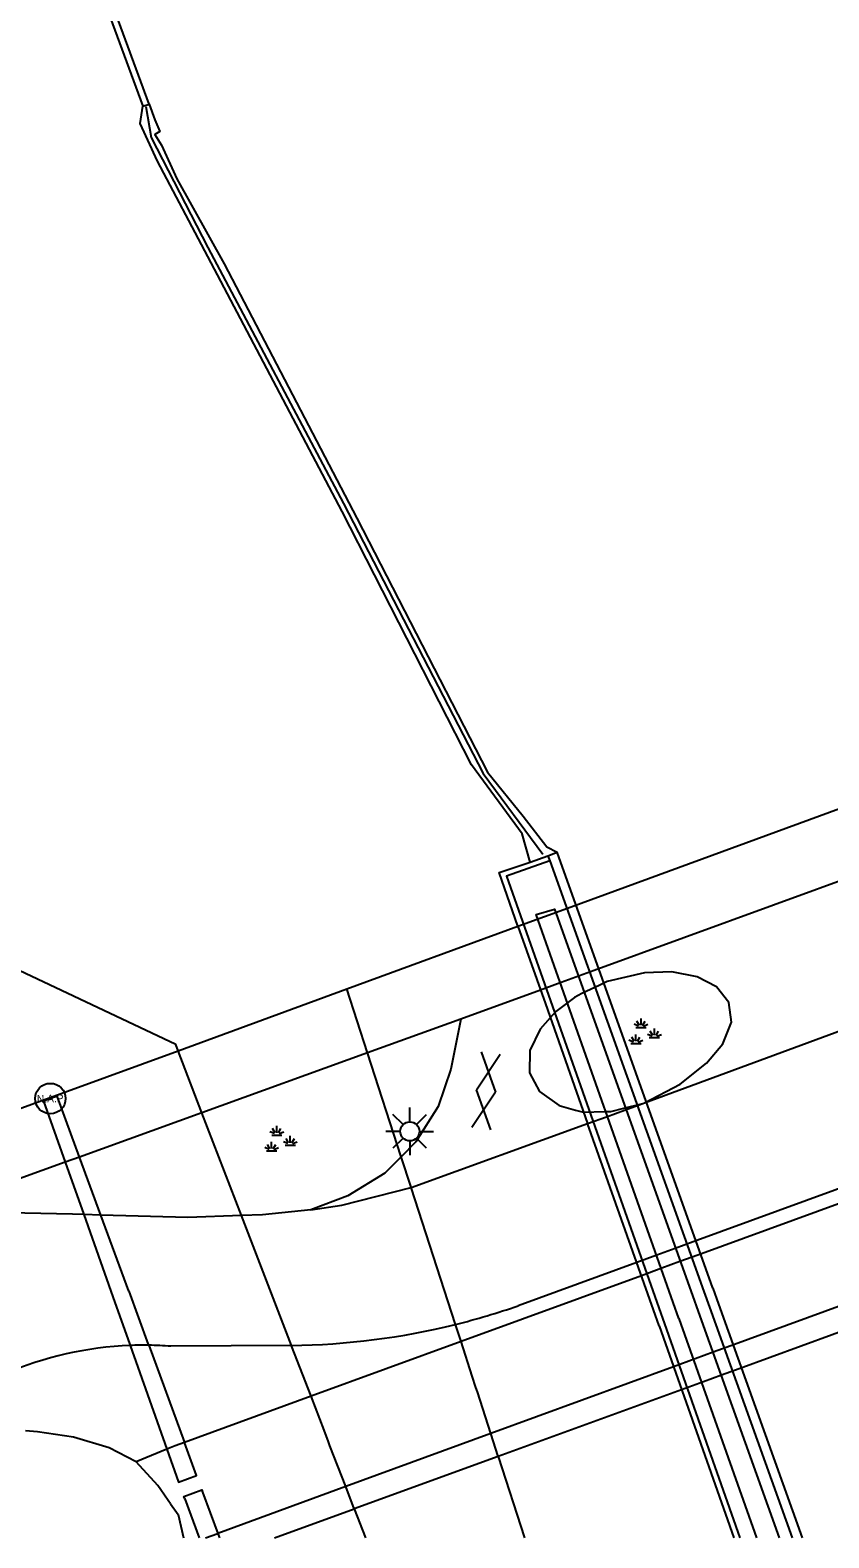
# Model space of a CAD drawing. Extents: x 135999 to 138000, y 396000 to 398501.
# Drawn here: x 136067.76 to 136088.71, y 396000 to 396039.56 of the extents above; entities that cross this region are included whole.
import ezdxf

# ---------------------------------------------------------------- set-up
doc = ezdxf.new("R2010")
doc.units = 0
for name, color, linetype in [('gg-afsc-muur', 7, 'Continuous'), ('gg-bbg-pilaar viaduct of brug', 7, 'Continuous'), ('gg-knt-bovenkant onderkant talud', 7, 'Continuous'), ('gg-knt-onverhard', 7, 'Continuous'), ('gg-knt-verharding niveau 01', 7, 'Continuous'), ('gg-kwrk-kunstwerk niveau 01', 7, 'Continuous'), ('gt-symb-gesloten verharding', 7, 'Continuous'), ('gt-symb-groenvak', 7, 'Continuous'), ('gt-symb-hoogtemerk', 7, 'Continuous'), ('gt-symb-lichtmast', 7, 'Continuous'), ('gx-grn-maaiveld', 7, 'Continuous')]:
    doc.layers.add(name, color=color, linetype=linetype)

# ---------------------------------------------------------------- blocks, each defined once
blk = doc.blocks.new('gt0-HMERK')
at = {"layer": 'gt-symb-hoogtemerk'}
blk.add_circle((0, 0), 0.4, dxfattribs=at)
blk.add_text('N.A.P', height=0.2, dxfattribs=at).set_placement((-0.354, -0.1))
blk = doc.blocks.new('gt0-GRVAK')
at = {"layer": 'gt-symb-groenvak'}
for p, q in [((-0.11, 0.189), (-0.228, 0.24)), ((-0.182, 0.153), (0.088, 0.153)), ((-0.091, 0.211), (-0.156, 0.322)), ((-0.047, 0.214), (-0.047, 0.393)), ((-0.004, 0.211), (0.061, 0.322)), ((0.015, 0.189), (0.133, 0.24)), ((0.262, -0.052), (0.197, 0.059)), ((0.305, -0.049), (0.305, 0.13)), ((0.349, -0.052), (0.414, 0.059)), ((-0.245, -0.228), (-0.363, -0.177)), ((-0.318, -0.264), (-0.047, -0.264)), ((-0.226, -0.206), (-0.291, -0.095)), ((-0.183, -0.203), (-0.183, -0.024)), ((-0.139, -0.206), (-0.074, -0.095)), ((-0.12, -0.228), (-0.002, -0.177)), ((0.243, -0.074), (0.125, -0.023)), ((0.17, -0.11), (0.441, -0.11)), ((0.368, -0.074), (0.486, -0.023))]:
    blk.add_line(p, q, dxfattribs=at)
blk = doc.blocks.new('gt0-LMAST')
at = {"layer": 'gt-symb-lichtmast'}
for p, q in [((-0.182, 0.173), (-0.447, 0.438)), ((-0.005, 0.246), (-0.005, 0.621)), ((0.172, 0.173), (0.437, 0.438)), ((-0.255, -0.004), (-0.63, -0.004)), ((-0.182, -0.181), (-0.447, -0.446)), ((-0.005, -0.254), (-0.005, -0.629)), ((0.437, -0.446), (0.172, -0.181)), ((0.245, -0.004), (0.62, -0.004))]:
    blk.add_line(p, q, dxfattribs=at)
blk.add_circle((-0.005, -0.004), 0.25, dxfattribs=at)
blk = doc.blocks.new('gt0-GESVH1')
at = {"layer": 'gt-symb-gesloten verharding'}
for p, q in [((-0.992, -0.261), (0.008, 0.239)), ((0.008, -0.261), (-0.992, 0.239)), ((0.008, 0.239), (1.008, -0.261)), ((1.008, 0.239), (0.008, -0.261))]:
    blk.add_line(p, q, dxfattribs=at)

msp = doc.modelspace()

# ---------------------------------------------------------------- linework, layer by layer
at = {"layer": 'gg-afsc-muur'}
msp.add_lwpolyline([(136070.793, 396037.56), (136070.932, 396036.744), (136072.417, 396033.862), (136075.979, 396027.144), (136079.639, 396020.06), (136081.204, 396017.942)], dxfattribs=at)
at = {"layer": 'gg-bbg-pilaar viaduct of brug'}
for p, q in [((136068.677, 396009.858), (136069.165, 396008.481)), ((136069.613, 396008.469), (136069.053, 396009.994)), ((136069.165, 396008.481), (136069.929, 396006.325)), ((136070.344, 396006.477), (136069.613, 396008.469)), ((136069.929, 396006.325), (136070.372, 396005.076)), ((136070.344, 396006.477), (136070.858, 396005.077)), ((136070.372, 396005.076), (136070.382, 396005.048)), ((136070.382, 396005.048), (136071.347, 396002.326)), ((136070.858, 396005.077), (136070.867, 396005.054)), ((136070.867, 396005.054), (136071.804, 396002.5)), ((136071.813, 396001.027), (136072.189, 396000)), ((136072.282, 396001.199), (136072.679, 396000.118)), ((136072.679, 396000.118), (136072.722, 396000))]:
    msp.add_line(p, q, dxfattribs=at)
for points in [[(136069.053, 396009.994), (136068.466, 396011.592), (136068.109, 396011.461), (136068.677, 396009.858)], [(136071.347, 396002.326), (136071.652, 396001.465), (136072.121, 396001.637), (136071.804, 396002.5)], [(136071.813, 396001.027), (136071.79, 396001.089), (136072.259, 396001.262), (136072.282, 396001.199)]]:
    msp.add_lwpolyline(points, dxfattribs=at)
at = {"layer": 'gg-knt-bovenkant onderkant talud'}
msp.add_lwpolyline([(136071.638, 396012.784), (136071.576, 396012.945), (136061.162, 396017.861), (136058.215, 396017.78), (136058.151, 396017.748)], dxfattribs=at)
at = {"layer": 'gg-knt-onverhard'}
for p, q in [((136076.609, 396012.729), (136076.066, 396014.407)), ((136072.264, 396011.156), (136071.638, 396012.784)), ((136077.493, 396010), (136076.609, 396012.729)), ((136073.302, 396008.456), (136072.264, 396011.156)), ((136077.751, 396009.202), (136077.493, 396010)), ((136077.754, 396009.193), (136077.751, 396009.202)), ((136078.917, 396005.601), (136077.754, 396009.193)), ((136074.612, 396005.05), (136073.302, 396008.456)), ((136079.062, 396005.152), (136078.917, 396005.601)), ((136074.617, 396005.037), (136074.612, 396005.05)), ((136075.126, 396003.714), (136074.617, 396005.037)), ((136079.355, 396004.246), (136079.062, 396005.152)), ((136079.454, 396003.941), (136079.355, 396004.246)), ((136079.491, 396003.828), (136079.454, 396003.941)), ((136079.843, 396002.739), (136079.491, 396003.828)), ((136075.468, 396002.825), (136075.126, 396003.714)), ((136075.584, 396002.523), (136075.468, 396002.825)), ((136080.038, 396002.137), (136079.843, 396002.739)), ((136075.624, 396002.418), (136075.584, 396002.523)), ((136076.036, 396001.346), (136075.624, 396002.418)), ((136080.038, 396002.137), (136080.728, 396000)), ((136076.261, 396000.762), (136076.036, 396001.346)), ((136076.261, 396000.762), (136076.554, 396000))]:
    msp.add_line(p, q, dxfattribs=at)
at = {"layer": 'gg-knt-verharding niveau 01'}
for p, q in [((136093.26, 396018.785), (136082.559, 396014.89)), ((136083.872, 396011.412), (136100.617, 396017.592)), ((136082.559, 396014.89), (136082.077, 396014.714)), ((136081.597, 396014.54), (136081.146, 396014.376)), ((136082.077, 396014.714), (136081.597, 396014.54)), ((136082.699, 396014.507), (136082.235, 396014.281)), ((136081.146, 396014.376), (136079.054, 396013.614)), ((136101.973, 396013.92), (136085.149, 396007.768)), ((136079.054, 396013.614), (136076.609, 396012.729)), ((136102.103, 396013.567), (136085.275, 396007.421)), ((136076.609, 396012.729), (136072.264, 396011.156)), ((136104.669, 396011.82), (136086.139, 396005.042)), ((136083.334, 396011.276), (136083.828, 396011.401)), ((136083.353, 396011.224), (136083.829, 396011.397)), ((136083.828, 396011.401), (136083.872, 396011.412)), ((136083.829, 396011.397), (136083.872, 396011.412)), ((136072.264, 396011.156), (136069.053, 396009.994)), ((136082.277, 396011.174), (136082.825, 396011.185)), ((136082.383, 396010.872), (136082.875, 396011.05)), ((136082.875, 396011.05), (136083.353, 396011.224)), ((136077.754, 396009.193), (136082.383, 396010.872)), ((136103.208, 396010.574), (136086.358, 396004.439)), ((136068.677, 396009.858), (136065.481, 396008.701)), ((136069.053, 396009.994), (136068.677, 396009.858)), ((136069.613, 396008.469), (136069.165, 396008.481)), ((136085.149, 396007.768), (136084.679, 396007.596)), ((136084.203, 396007.422), (136083.67, 396007.227)), ((136084.679, 396007.596), (136084.203, 396007.422)), ((136085.275, 396007.421), (136084.806, 396007.249)), ((136083.67, 396007.227), (136080.561, 396006.09)), ((136084.33, 396007.076), (136083.793, 396006.879)), ((136084.806, 396007.249), (136084.33, 396007.076)), ((136083.793, 396006.879), (136079.062, 396005.152)), ((136074.612, 396005.05), (136071.447, 396005.027)), ((136079.062, 396005.152), (136075.126, 396003.714)), ((136086.139, 396005.042), (136085.675, 396004.872)), ((136085.201, 396004.699), (136084.635, 396004.492)), ((136085.675, 396004.872), (136085.201, 396004.699)), ((136084.635, 396004.492), (136079.843, 396002.739)), ((136085.895, 396004.27), (136085.421, 396004.097)), ((136086.358, 396004.439), (136085.895, 396004.27)), ((136084.848, 396003.888), (136080.038, 396002.137)), ((136085.421, 396004.097), (136084.848, 396003.888)), ((136075.126, 396003.714), (136071.804, 396002.5)), ((136079.843, 396002.739), (136076.036, 396001.346)), ((136071.347, 396002.326), (136070.537, 396001.999)), ((136080.038, 396002.137), (136076.261, 396000.762)), ((136076.036, 396001.346), (136072.679, 396000.118)), ((136074.169, 396000), (136076.261, 396000.762)), ((136072.357, 396000), (136072.679, 396000.118))]:
    msp.add_line(p, q, dxfattribs=at)
for points in [[(136083.872, 396011.412), (136084.812, 396011.901), (136085.505, 396012.458), (136085.934, 396012.965), (136086.155, 396013.535), (136086.092, 396014.047), (136085.76, 396014.46), (136085.254, 396014.722), (136084.593, 396014.85), (136083.877, 396014.825), (136082.894, 396014.603), (136082.699, 396014.507)], [(136082.235, 396014.281), (136082.036, 396014.183), (136081.795, 396014)], [(136081.795, 396014), (136081.547, 396013.812), (136081.403, 396013.649)], [(136079.054, 396013.614), (136078.798, 396012.301), (136078.462, 396011.322), (136077.877, 396010.388), (136077.493, 396010)], [(136081.403, 396013.649), (136081.136, 396013.347), (136080.868, 396012.789), (136080.855, 396012.201), (136081.122, 396011.709), (136081.634, 396011.348), (136082.064, 396011.224), (136082.277, 396011.174)], [(136082.825, 396011.185), (136082.991, 396011.189), (136083.334, 396011.276)], [(136077.493, 396010), (136077.066, 396009.57), (136076.095, 396008.974), (136075.117, 396008.607)], [(136075.117, 396008.607), (136075.933, 396008.73), (136077.754, 396009.193)], [(136069.165, 396008.481), (136068.868, 396008.49), (136065.532, 396008.561)], [(136075.117, 396008.607), (136073.854, 396008.477), (136073.302, 396008.456)], [(136073.302, 396008.456), (136071.896, 396008.403), (136069.613, 396008.469)], [(136071.804, 396002.5), (136071.559, 396002.411), (136071.347, 396002.326)]]:
    msp.add_lwpolyline(points, dxfattribs=at)
for centre, radius, start, end in [((136074.455, 396023.61), 18.553, 283.9155, 289.2142), ((136074.395, 396023.841), 18.792, 270.6626, 283.9247), ((136070.733, 395995.836), 9.218, 92.1801, 113.2825), ((136070.745, 395995.351), 9.704, 89.2767, 92.1409), ((136070.712, 395995.481), 9.575, 85.5971, 89.0723)]:
    msp.add_arc(centre, radius, start, end, dxfattribs=at)
at = {"layer": 'gg-kwrk-kunstwerk niveau 01'}
for p, q in [((136081.952, 396016.561), (136098.731, 396022.702)), ((136080.555, 396016.05), (136081.952, 396016.561)), ((136076.066, 396014.407), (136080.555, 396016.05)), ((136071.638, 396012.784), (136076.066, 396014.407)), ((136064.905, 396010.321), (136071.638, 396012.784)), ((136071.379, 396000.982), (136071.185, 396001.26)), ((136071.442, 396000.892), (136071.379, 396000.982))]:
    msp.add_line(p, q, dxfattribs=at)
for points in [[(136070.537, 396001.999), (136069.833, 396002.36), (136068.897, 396002.64), (136067.947, 396002.779), (136067.637, 396002.805)], [(136071.185, 396001.26), (136071.108, 396001.37), (136070.537, 396001.999)], [(136071.442, 396000.892), (136071.639, 396000.61), (136071.783, 396000)]]:
    msp.add_lwpolyline(points, dxfattribs=at)
at = {"layer": 'gx-grn-maaiveld'}
for p, q in [((136070.711, 396037.571), (136070.877, 396037.623)), ((136080.873, 396017.734), (136081.341, 396017.898)), ((136081.341, 396017.898), (136081.582, 396017.989)), ((136081.341, 396017.898), (136081.388, 396017.766)), ((136081.388, 396017.766), (136085.433, 396006.466)), ((136085.667, 396006.552), (136081.582, 396017.989)), ((136084.109, 396005.982), (136082.383, 396010.872)), ((136085.667, 396006.552), (136085.816, 396006.135)), ((136084.777, 396005.756), (136084.629, 396006.172)), ((136085.136, 396006.358), (136085.285, 396005.941)), ((136085.433, 396006.466), (136085.582, 396006.05)), ((136084.256, 396005.566), (136084.109, 396005.982)), ((136084.25, 396006.034), (136084.397, 396005.618)), ((136084.777, 396005.756), (136086.81, 396000)), ((136085.285, 396005.941), (136087.406, 396000)), ((136085.582, 396006.05), (136087.747, 396000)), ((136085.816, 396006.135), (136088.015, 396000)), ((136084.256, 396005.566), (136086.221, 396000)), ((136084.397, 396005.618), (136086.38, 396000))]:
    msp.add_line(p, q, dxfattribs=at)
for points in [[(136070.877, 396037.623), (136057.346, 396074.415), (136057.182, 396074.355), (136058.093, 396071.878)], [(136058.627, 396070.427), (136067.739, 396045.648), (136070.711, 396037.571)], [(136080.873, 396017.734), (136080.668, 396018.473), (136079.339, 396020.288), (136075.943, 396026.932), (136072.419, 396033.624), (136071.097, 396036.124), (136070.642, 396037.117), (136070.711, 396037.571)], [(136070.877, 396037.623), (136071.031, 396037.215), (136071.161, 396036.902), (136071.028, 396036.828), (136071.203, 396036.544), (136071.61, 396035.667), (136072.844, 396033.436), (136076.327, 396026.755), (136079.754, 396020.094), (136080.695, 396018.937), (136081.312, 396018.137), (136081.582, 396017.989)], [(136080.555, 396016.05), (136080.058, 396017.458), (136080.873, 396017.734)], [(136081.388, 396017.766), (136080.251, 396017.364), (136084.25, 396006.034)], [(136084.629, 396006.172), (136081.031, 396016.359), (136081.516, 396016.5), (136085.136, 396006.358)], [(136080.555, 396016.05), (136081.274, 396014.013), (136082.383, 396010.872)]]:
    msp.add_lwpolyline(points, dxfattribs=at)

# ---------------------------------------------------------------- block references
at = {"layer": 'gt-symb-gesloten verharding', "rotation": -97.12501634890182}
msp.add_blockref('gt0-GESVH1', (136079.728, 396011.734), dxfattribs=at)
at = {"layer": 'gt-symb-groenvak'}
for p in [(136083.831, 396013.236), (136074.276, 396010.418)]:
    msp.add_blockref('gt0-GRVAK', p, dxfattribs=at)
at = {"layer": 'gt-symb-hoogtemerk', "rotation": 1.3477923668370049}
msp.add_blockref('gt0-HMERK', (136068.288, 396011.527), dxfattribs=at)
at = {"layer": 'gt-symb-lichtmast'}
msp.add_blockref('gt0-LMAST', (136077.723, 396010.671), dxfattribs=at)

doc.saveas('drawing.dxf')
